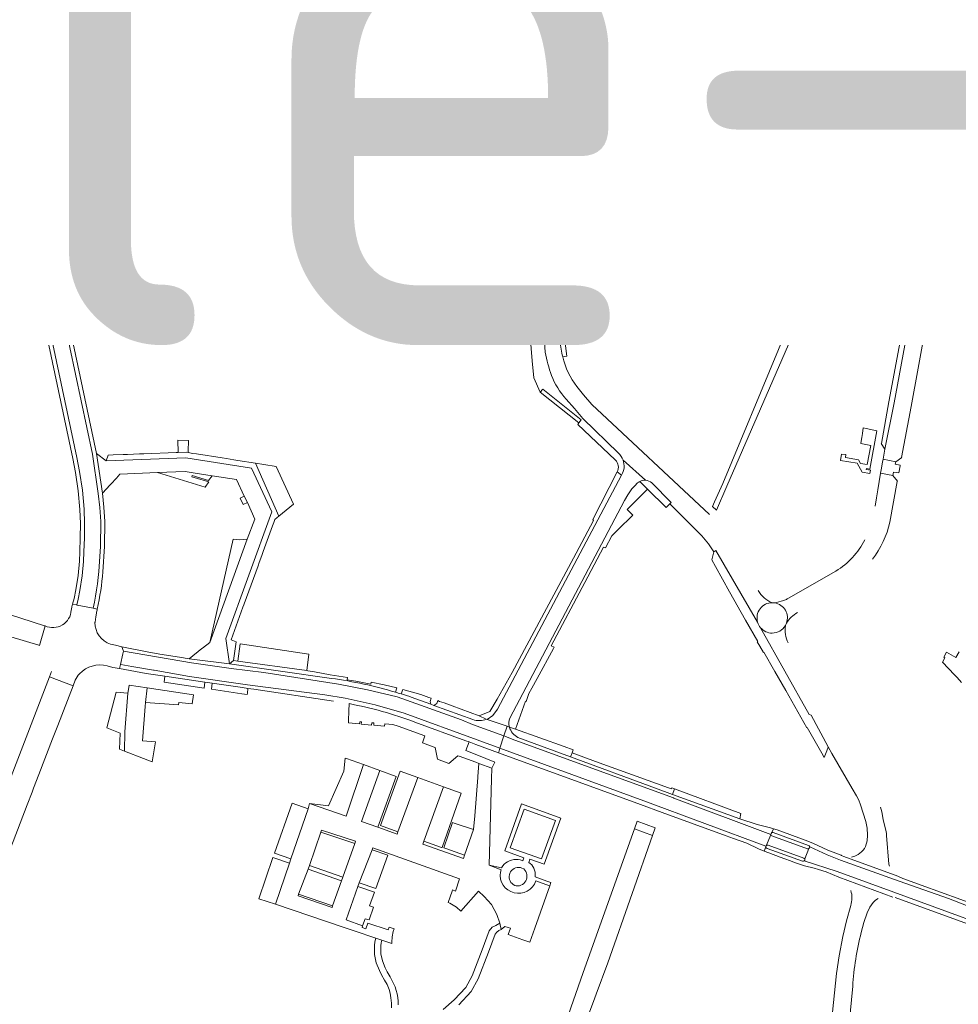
# Model space of a CAD drawing. Header units: metres. Extents: x 166325 to 190320, y 381923 to 404576.
# Tile 508 of 656: x 172251 to 172525, y 390930 to 391216. Entities that reach past the tile are written whole.
import ezdxf

# ---------------------------------------------------------------- set-up
doc = ezdxf.new("R2010")
doc.units = ezdxf.units.M
for name, color, linetype, lineweight in [('B-WE-VH-VERHARDING_ASFALT-GV', 8, 'Continuous', 18), ('B-WE-VH-VERHARDING_BETON-GV', 8, 'Continuous', 18), ('B-WE-VH-VERHARDING_BETONSTRAATSTEEN-GV', 8, 'Continuous', 18), ('B-WE-VH-VERHARDING_HALFVERHARDING-GV', 8, 'Continuous', 18), ('B-WE-VH-VERHARDING_STRAATBAKSTEEN-GV', 8, 'Continuous', 18), ('X-XX-AL-TEKENBLAD-T50', 4, 'Continuous', 50)]:
    doc.layers.add(name, color=color, linetype=linetype, lineweight=lineweight)
doc.styles.add('NLCS-ISO-M500-T50', font='NLCS-ISO.ttf', dxfattribs={"height": 2.5})

msp = doc.modelspace()

# ---------------------------------------------------------------- linework, layer by layer
at = {"layer": 'B-WE-VH-VERHARDING_ASFALT-GV', "flags": 128}
msp.add_lwpolyline([(172254.942, 390991.393), (172255.374, 390992.513), (172256.902, 390996.477), (172260.935, 391006.935), (172262.417, 391010.778), (172266.873, 391022.335), (172260.051, 391024.97), (172234.684, 390959.288), (172232.767, 390954.324), (172240.212, 390953.195), (172242.387, 390958.835), (172243.922, 390962.817), (172247.874, 390973.065), (172249.396, 390977.011), (172253.493, 390987.636)], close=True, dxfattribs=at)
at = {"layer": 'B-WE-VH-VERHARDING_BETON-GV', "flags": 128}
msp.add_lwpolyline([(172316.755, 391077.635), (172315.584, 391077.014), (172316.488, 391075.208), (172317.681, 391075.736)], close=True, dxfattribs=at)
at = {"layer": 'B-WE-VH-VERHARDING_BETONSTRAATSTEEN-GV', "flags": 128}
for points in [[(172393.59, 391220.08), (172383.76, 391214.834), (172381.051, 391213.388), (172381.574, 391212.477), (172383.422, 391209.257), (172383.48, 391209.198), (172384.25, 391208.42), (172385.225, 391207.817), (172386.714, 391206.897), (172388.02, 391206.09), (172388.173, 391205.68), (172388.841, 391205.282), (172390.07, 391204.55), (172394.92, 391206.355), (172394.46, 391209.15), (172395.621, 391212.534), (172396.44, 391214.92), (172398.22, 391215.87), (172402.12, 391217.95)], [(172266.009, 391161.923), (172265.818, 391162.956), (172265.102, 391166.815), (172264.911, 391167.847), (172261.285, 391167.064), (172255.733, 391165.941), (172249.61, 391164.792), (172248.306, 391164.567), (172245.428, 391164.07), (172245.602, 391163.12), (172246.405, 391158.79), (172246.597, 391157.756), (172246.632, 391157.657), (172246.866, 391157.71)], [(172588.077, 391160.417), (172558.031, 391159.963), (172544.604, 391159.739), (172524.5, 391159.371), (172516.115, 391159.315), (172515.341, 391155.115), (172514.89, 391152.666), (172520.664, 391153.008)], [(172252.879, 391153.862), (172252.998, 391153.342), (172253.573, 391150.837), (172254.775, 391151.09), (172259.343, 391152.05), (172260.518, 391152.296), (172260.352, 391153.076)], [(172520.664, 391153.008), (172514.89, 391152.666), (172506.073, 391104.827), (172503.396, 391091.33), (172502.86, 391088.419), (172506.552, 391087.673), (172508.277, 391088.844), (172508.293, 391088.926), (172508.245, 391088.935)], [(172508.245, 391088.935), (172511, 391103.758), (172519.544, 391150.615)], [(172257.981, 391129.647), (172255.035, 391143.885)], [(172506.997, 391081.881), (172507.02, 391082.01), (172505.715, 391083.651), (172502.146, 391084.28), (172501.299, 391079.472), (172500.99, 391077.114), (172500.515, 391074.668)], [(172431.994, 391081.938), (172434.244, 391079.688), (172439.651, 391074.282)], [(172439.651, 391074.282), (172440.778, 391075.409), (172441.127, 391075.76), (172435.479, 391081.467)], [(172504.848, 391070.018), (172506.997, 391081.881)], [(172489.11, 391055.785), (172475.329, 391047.882), (172475.142, 391047.78), (172474.91, 391047.66), (172474.688, 391047.552), (172474.44, 391047.439), (172474.187, 391047.332), (172473.93, 391047.232), (172473.604, 391047.116), (172473.162, 391046.977), (172472.531, 391046.817), (172471.792, 391046.634), (172471.281, 391046.52)], [(172471.281, 391046.52), (172470.565, 391046.578)], [(172524.98, 391032.297), (172524.063, 391030.65), (172521.381, 391032.144), (172520.559, 391030.667), (172520.838, 391030.512), (172520.16, 391029.282), (172523.657, 391025.536), (172524.41, 391024.731), (172525.735, 391023.315)], [(172383.888, 390984.419), (172383.57, 390980.467), (172380.951, 390972.977), (172380.657, 390972.054), (172368.77, 390976.2), (172369.079, 390977.032), (172374.782, 390992.929), (172367.354, 390995.619), (172361.531, 390979.819), (172361.307, 390979.151), (172355.711, 390981.109), (172350.884, 390982.797), (172356.245, 390997.698), (172351.546, 390999.389), (172346.422, 390984.358), (172335.734, 390988.096), (172335.34, 390986.484), (172330.352, 390971.938), (172329.909, 390970.706), (172325.825, 390958.694), (172345.865, 390951.94), (172348.734, 390950.973), (172355.091, 390948.831), (172356.852, 390948.237), (172359.784, 390947.249), (172359.755, 390947.603), (172359.838, 390949.211), (172360.137, 390950.794), (172360.386, 390951.546), (172358.989, 390952.037), (172358.707, 390951.2), (172352.795, 390953.146), (172352.209, 390951.572), (172351.093, 390951.959), (172351.242, 390952.362), (172346.49, 390954.122), (172349.858, 390963.891), (172350.253, 390964.944), (172354.023, 390974.509), (172354.038, 390974.527), (172354.242, 390975.091), (172379.446, 390966.076), (172378.266, 390962.546), (172377.404, 390962.846), (172377.287, 390962.512), (172376.142, 390959.23)], [(172391.37, 390968.049), (172391.632, 390968.69), (172388.125, 390970.052), (172388.777, 390995.203), (172388.839, 390998.393), (172385.132, 390999.734), (172384.813, 390995.916), (172384.788, 390995.639), (172383.888, 390984.419)], [(172404.947, 390965.438), (172401.49, 390966.678), (172401.523, 390966.919), (172401.545, 390967.498), (172401.488, 390968.075), (172401.352, 390968.639), (172401.139, 390969.178), (172400.855, 390969.683), (172400.503, 390970.145), (172400.092, 390970.553), (172399.628, 390970.901), (172399.986, 390971.854), (172404.087, 390970.402), (172408.951, 390983.824), (172397.538, 390987.918), (172392.628, 390974.23), (172398.217, 390972.225), (172397.909, 390971.369), (172397.766, 390971.426), (172397.162, 390971.612), (172396.539, 390971.72), (172395.907, 390971.75), (172395.276, 390971.7), (172394.656, 390971.571), (172394.057, 390971.366), (172393.489, 390971.087), (172392.96, 390970.739), (172392.479, 390970.328), (172392.054, 390969.86), (172391.691, 390969.343), (172388.125, 390970.052), (172391.632, 390968.69), (172391.37, 390968.049)], [(172412.005, 390912.981), (172418.86, 390931.385), (172419.261, 390932.466), (172422.657, 390941.623), (172429.742, 390961.825), (172435.712, 390978.772), (172430.423, 390980.624), (172415.463, 390938.83), (172410.444, 390924.313)], [(172481.177, 390975.809), (172470.833, 390979.581)], [(172470.194, 390978.92), (172468.789, 390975.719)], [(172470.169, 390979.001), (172470.194, 390978.92)], [(172470.475, 390978.639), (172480.811, 390974.876)], [(172468.789, 390975.719), (172468.748, 390975.639)], [(172469.064, 390974.977), (172479.407, 390971.243)], [(172479.749, 390972.158), (172469.389, 390975.91)], [(172480.036, 390971.909), (172481.268, 390974.922)], [(172379.827, 390956.691), (172384.963, 390962.55), (172386.621, 390960.984), (172388.79, 390958.642), (172390.369, 390955.666), (172391.252, 390953.158), (172391.616, 390951.357), (172392.717, 390952.241), (172393.668, 390951.903), (172394.281, 390951.686), (172393.641, 390949.883), (172397.914, 390948.355), (172398.179, 390948.26), (172399.929, 390947.635), (172401.371, 390951.719), (172405.74, 390964.095), (172404.614, 390964.493), (172401.714, 390965.516)], [(172401.714, 390965.516), (172404.614, 390964.493), (172405.74, 390964.095), (172406.074, 390965.04), (172404.947, 390965.438)], [(172505.726, 390960.784), (172489.984, 390966.585)], [(172496.476, 390950.453), (172497.258, 390953.337), (172498.193, 390956.175), (172498.971, 390957.798), (172499.448, 390958.525), (172500.01, 390959.188), (172500.63, 390959.907), (172501.435, 390960.41)], [(172493.428, 390958.338), (172492.225, 390953.905), (172491.139, 390949.267), (172490.038, 390943.685), (172489.319, 390938.555), (172488.161, 390927.224), (172483.413, 390880.368), (172482.881, 390875.113), (172482.147, 390867.4), (172482.041, 390866.293), (172480.122, 390846.131), (172480.047, 390845.34), (172479.844, 390843.21), (172485.044, 390842.215), (172485.1, 390842.816), (172485.24, 390844.309), (172485.425, 390846.292), (172488.2, 390874.913), (172494.006, 390934.798)], [(172379.293, 390929.373), (172382.881, 390933.249), (172384.942, 390936.969), (172387.927, 390944.701), (172389.9, 390949.981), (172390.328, 390950.578), (172390.962, 390951.047), (172391.616, 390951.357), (172391.252, 390953.158), (172390.063, 390952.522), (172388.969, 390952.053), (172388.148, 390950.92), (172386.085, 390945.4), (172383.154, 390937.805), (172381.273, 390934.412), (172377.92, 390930.789), (172374.696, 390927.982)], [(172361.64, 390929.371), (172361.607, 390930.441), (172361.495, 390931.505), (172361.303, 390932.558), (172361.033, 390933.594), (172360.687, 390934.607), (172360.266, 390935.591), (172359.773, 390936.541), (172359.555, 390936.911), (172359.231, 390937.496), (172358.42, 390939.022), (172357.843, 390940.121), (172357.007, 390942.181), (172356.566, 390944.283), (172356.519, 390945.193), (172356.554, 390946.559), (172356.666, 390947.423), (172356.852, 390948.237), (172355.091, 390948.831), (172354.843, 390947.749), (172354.707, 390946.701), (172354.668, 390945.169), (172354.726, 390944.044), (172355.231, 390941.638), (172356.164, 390939.342), (172356.785, 390938.158), (172357.619, 390936.587), (172358.395, 390935.287), (172359.016, 390933.832), (172359.231, 390932.793), (172359.464, 390931.397), (172359.638, 390929.903), (172359.677, 390928.506)]]:
    msp.add_lwpolyline(points, dxfattribs=at)
for points in [[(172351.156, 391191.867), (172357.019, 391194.977), (172383.48, 391209.198), (172383.422, 391209.257), (172381.574, 391212.477), (172369.263, 391205.908), (172351.614, 391196.488), (172346.789, 391193.979), (172341.922, 391191.566), (172339.105, 391190.235), (172336.285, 391188.94), (172333.451, 391187.676), (172330.604, 391186.443), (172327.743, 391185.242), (172324.87, 391184.072), (172322.938, 391183.307), (172321.006, 391182.558), (172305.675, 391177.171), (172292.728, 391173.289), (172292.744, 391173.232), (172293.815, 391169.545), (172301.235, 391171.715), (172302.416, 391172.082), (172308.396, 391173.873), (172314.302, 391175.824), (172317.594, 391176.992), (172320.919, 391178.232), (172327.08, 391180.699), (172333.188, 391183.297), (172339.238, 391186.025), (172345.228, 391188.882)], [(172373.752, 391202.778), (172374.803, 391201.067), (172376.499, 391201.971), (172375.444, 391203.688)], [(172293.815, 391169.545), (172292.744, 391173.232), (172292.728, 391173.289), (172292.21, 391173.133), (172288.299, 391172.039), (172284.366, 391171.113), (172267.047, 391167.235), (172265.102, 391166.815), (172265.818, 391162.956), (172286.835, 391167.69)], [(172493.287, 391161.107), (172500.44, 391161.111), (172500.21, 391162.556), (172495.787, 391169.603), (172491.486, 391167.905), (172493.286, 391162.413)], [(172558.01, 391161.711), (172556.084, 391161.645), (172555.303, 391161.632), (172516.554, 391160.999), (172512.933, 391161.043), (172512.033, 391159.43), (172516.115, 391159.315), (172524.5, 391159.371), (172544.604, 391159.739), (172558.031, 391159.963)], [(172502.398, 391092.949), (172502.314, 391092.965), (172503.396, 391091.33), (172506.073, 391104.827), (172514.89, 391152.666), (172515.341, 391155.115), (172513.642, 391153.887), (172513.3, 391153.596), (172513.024, 391152.979), (172507.533, 391121.148), (172504.545, 391105.158)], [(172403.694, 391108.839), (172403.007, 391107.98), (172414.266, 391098.966), (172414.953, 391099.825)], [(172491.972, 391089.732), (172490.765, 391089.849), (172490.726, 391089.853), (172490.5, 391088.014), (172495.278, 391087.247), (172496.772, 391084.6), (172499.039, 391084.18), (172499.194, 391085.183), (172497.942, 391085.42), (172497.995, 391085.685), (172498.996, 391085.532), (172501.001, 391096.708), (172497.924, 391097.343), (172497.101, 391097.513), (172496.82, 391095.842), (172496.637, 391094.761), (172496.554, 391094.265), (172496.336, 391092.973), (172499.25, 391092.371), (172498.238, 391086.85), (172496.331, 391087.178), (172495.694, 391088.228), (172491.95, 391088.864), (172492.055, 391089.724)], [(172300.383, 391090.316), (172300.399, 391090.726), (172300.502, 391093.851), (172297.4, 391093.973), (172297.48, 391090.319), (172299.85, 391090.4)], [(172317.681, 391075.736), (172319.868, 391070.89), (172317.649, 391065.136), (172306.75, 391035.02), (172304.589, 391033.331), (172304.408, 391033.189), (172300.666, 391030.204), (172312.502, 391028.8), (172311.35, 391036.11), (172324.75, 391073.1), (172318.86, 391085.74), (172299.75, 391088.79), (172276.51, 391087.96), (172273.726, 391090.093), (172275.433, 391078.538), (172277.655, 391080.911), (172277.888, 391081.16), (172279.498, 391082.877), (172280.55, 391084), (172291.52, 391084.474), (172299.53, 391084.82), (172301.927, 391084.435), (172307.366, 391083.591), (172314.483, 391082.479), (172316.755, 391077.635)], [(172505.715, 391083.651), (172505.895, 391084.646), (172507.455, 391084.377), (172507.803, 391086.435), (172507.838, 391086.615), (172506.358, 391086.911), (172506.552, 391087.673), (172502.86, 391088.419), (172502.692, 391087.512), (172502.332, 391085.334), (172502.146, 391084.28)], [(172326.01, 391086.3), (172322.472, 391086.854), (172320.042, 391087.235), (172326.841, 391071.795), (172331.11, 391075.32)], [(172301.927, 391084.435), (172299.53, 391084.82), (172291.52, 391084.474), (172305.378, 391080.257), (172306.448, 391081.82), (172301.537, 391083.3), (172301.631, 391083.61), (172306.324, 391082.196), (172307.366, 391083.591)], [(172317.649, 391065.136), (172315.436, 391064.896), (172313.5, 391065.1), (172306.75, 391035.02)], [(172335.53, 391031.6), (172315.57, 391034.54), (172314.86, 391029.57), (172334.98, 391026.82)], [(172281.861, 391003.33), (172287.446, 391001.178), (172289.912, 391000.225), (172290.951, 391005.998), (172287.143, 391006.296), (172287.922, 391016.335), (172288.037, 391017.49), (172288.465, 391021.77), (172283.251, 391022.542), (172283.126, 391021.824), (172282.849, 391020.241), (172282, 391008.946)], [(172280.409, 391003.89), (172281.861, 391003.33), (172282, 391008.946), (172282.849, 391020.241), (172279.45, 391020.493), (172276.744, 391010.109), (172280.621, 391008.55)], [(172301.976, 391019.771), (172288.465, 391021.77), (172288.037, 391017.49), (172297.632, 391016.845), (172297.703, 391017.512), (172301.616, 391017.097)], [(172335.734, 390988.096), (172346.422, 390984.358), (172351.546, 390999.389), (172346.506, 391001.202), (172346.112, 391001.236), (172345.789, 390997.449), (172341.327, 390987.415)], [(172361.057, 390995.967), (172356.245, 390997.698), (172350.884, 390982.797), (172355.711, 390981.109)], [(172367.354, 390995.619), (172362.158, 390997.501), (172356.437, 390981.602), (172361.531, 390979.819)], [(172374.782, 390992.929), (172369.079, 390977.032), (172374.26, 390975.243), (172374.371, 390975.205), (172379.938, 390991.062)], [(172325.609, 390973.604), (172330.352, 390971.938), (172335.34, 390986.484), (172330.737, 390988.113)], [(172398.256, 390986.397), (172407.427, 390983.107), (172403.371, 390971.916), (172394.212, 390975.126)], [(172375.515, 390974.939), (172380.951, 390972.977), (172383.57, 390980.467), (172377.956, 390982.298), (172377.469, 390982.469), (172374.878, 390975.087)], [(172430.423, 390980.624), (172435.712, 390978.772), (172436.497, 390980.993), (172431.236, 390982.927)], [(172339.267, 390980.315), (172349.147, 390977.094), (172348.933, 390976.439), (172345.471, 390966.567), (172345.1, 390965.509), (172342.503, 390958.215), (172342.343, 390957.749), (172332.443, 390961.137), (172332.603, 390961.604), (172335.378, 390968.918), (172335.749, 390969.976), (172339.053, 390979.659)], [(172335.749, 390969.976), (172345.471, 390966.567), (172348.933, 390976.439), (172339.053, 390979.659)], [(172350.253, 390964.944), (172355.083, 390963.254), (172358.555, 390972.956), (172354.023, 390974.509)], [(172325.132, 390972.32), (172321.005, 390960.318), (172325.825, 390958.694), (172329.909, 390970.706)], [(172332.603, 390961.604), (172342.503, 390958.215), (172345.1, 390965.509), (172335.378, 390968.918)], [(172396.74, 390969.431), (172397.206, 390969.381), (172397.656, 390969.253), (172398.079, 390969.051), (172398.168, 390968.974), (172398.494, 390968.627), (172398.758, 390968.23), (172398.952, 390967.795), (172399.071, 390967.334), (172399.111, 390966.859), (172399.071, 390966.384), (172398.952, 390965.923), (172398.758, 390965.488), (172398.494, 390965.091), (172398.167, 390964.744), (172397.787, 390964.457), (172397.364, 390964.237), (172396.911, 390964.091), (172396.439, 390964.022), (172395.963, 390964.034), (172395.537, 390964.188), (172395.129, 390964.42), (172394.767, 390964.717), (172394.461, 390965.071), (172394.219, 390965.472), (172394.049, 390965.908), (172393.955, 390966.367), (172393.941, 390966.835), (172394.006, 390967.299), (172394.15, 390967.745), (172394.367, 390968.16), (172394.651, 390968.532), (172394.994, 390968.851), (172395.387, 390969.106), (172395.817, 390969.291), (172396.273, 390969.4)], [(172354.432, 390957.852), (172353.264, 390958.211), (172354.688, 390962.167), (172349.858, 390963.891), (172346.49, 390954.122), (172351.242, 390952.362), (172352.028, 390954.484), (172353.114, 390954.102)]]:
    msp.add_lwpolyline(points, close=True, dxfattribs=at)
at = {"layer": 'B-WE-VH-VERHARDING_BETONSTRAATSTEEN-GV'}
for points in [[(172260.352, 391153.076, -0.0616845), (172260.191, 391154.908)], [(172255.035, 391143.885, -0.151188), (172254.039, 391140.458)], [(172253.699, 391132.922, -0.2378195), (172257.981, 391129.647)], [(172433.638, 391082.286, 0.1435577), (172431.994, 391081.938)], [(172435.479, 391081.467, 0.1734948), (172433.638, 391082.286)], [(172499.792, 391059.24, 0.1024348), (172504.848, 391070.018)], [(172497.558, 391064.921, -0.1366015), (172489.11, 391055.785)], [(172474.726, 391040.613, 0.4712786), (172471.281, 391046.52)], [(172474.726, 391040.613, -0.1337635), (172477.945, 391043.681)], [(172474.4, 391039.92, 0.0437833), (172474.726, 391040.613)], [(172467.169, 391039.295, 0.2215773), (172470.565, 391037.711)], [(172470.47, 390979.573, 0.3626609), (172470.169, 390979.001)], [(172470.833, 390979.581, 0.1872979), (172470.47, 390979.573)], [(172470.475, 390978.639, -0.202847), (172470.194, 390978.92)], [(172468.748, 390975.639, 0.120609), (172468.712, 390975.406)], [(172468.789, 390975.719, -0.3581207), (172469.389, 390975.91)], [(172480.811, 390974.876, 0.2406845), (172481.268, 390974.922)], [(172479.407, 390971.243, 0.274834), (172479.902, 390971.311)], [(172479.749, 390972.158, -0.2012763), (172480.036, 390971.909)], [(172479.902, 390971.311, 0.3515078), (172480.036, 390971.909)], [(172401.714, 390965.516, -0.9173516), (172391.37, 390968.049)], [(172493.448, 390962.68, -0.1662835), (172493.428, 390958.338)], [(172376.142, 390959.23, -0.0896889), (172379.827, 390956.691)], [(172494.006, 390934.798, -0.044326), (172496.476, 390950.453)]]:
    msp.add_lwpolyline(points, format="xyb", dxfattribs=at)
at = {"layer": 'B-WE-VH-VERHARDING_HALFVERHARDING-GV', "flags": 128}
msp.add_lwpolyline([(172515.063, 391208.654), (172517.789, 391231.267), (172521.218, 391236.132), (172518.148, 391232.94), (172517.487, 391232.2), (172509.301, 391166.361), (172509.959, 391166.295), (172510.295, 391169.639), (172511.289, 391179.055), (172511.382, 391179.045)], close=True, dxfattribs=at)
at = {"layer": 'B-WE-VH-VERHARDING_STRAATBAKSTEEN-GV', "flags": 128}
for points in [[(172517.487, 391232.2), (172515.399, 391232.46), (172512.496, 391208.605), (172508.567, 391177.278), (172507.841, 391171.49), (172507.74, 391170.689), (172507.675, 391170.171), (172506.539, 391161.114), (172508.646, 391161.096), (172509.301, 391166.361)], [(172381.051, 391213.388), (172383.76, 391214.834), (172382.913, 391216.423), (172367.922, 391208.422), (172368.769, 391206.834)], [(172397.169, 391192.673), (172394.92, 391206.355), (172390.07, 391204.55), (172398.26, 391155.84), (172400.43, 391144.83), (172404.913, 391145.576), (172402.792, 391158.477), (172402.391, 391160.915)], [(172397.756, 391206.716), (172394.92, 391206.355), (172397.169, 391192.673), (172399.424, 391193.057)], [(172404.49, 391188.64), (172402.848, 391198.617), (172401.207, 391208.594), (172397.756, 391206.716), (172399.424, 391193.057), (172397.169, 391192.673), (172402.391, 391160.915), (172404.627, 391161.019), (172403.621, 391169.287), (172402.467, 391176.356), (172402.403, 391176.796), (172401.366, 391177.769), (172401.269, 391179.329), (172401.966, 391180.168), (172401.867, 391180.723), (172402.693, 391180.876), (172401.845, 391186.264), (172404.801, 391186.752)], [(172390.07, 391204.55), (172388.841, 391205.282), (172388.173, 391205.68), (172392.058, 391182.476), (172392.433, 391180.235), (172396.554, 391155.617), (172398.26, 391155.84)], [(172392.058, 391182.476), (172374.255, 391181.191), (172370.678, 391184.242), (172366.616, 391184.001), (172364.317, 391180.909), (172364.657, 391176.829), (172367.513, 391174.268), (172371.655, 391174.45), (172374.521, 391178.603), (172392.433, 391180.235)], [(172368.231, 391176.16), (172366.326, 391177.808), (172366.144, 391180.321), (172367.792, 391182.226), (172370.305, 391182.408), (172372.21, 391180.76), (172372.392, 391178.247), (172370.744, 391176.342)], [(172324.359, 391172.637), (172324.796, 391174.22), (172324.312, 391174.355), (172321.75, 391175.07), (172321.688, 391175.208), (172321.03, 391176.66), (172321.02, 391176.99), (172321.245, 391177.232), (172317.953, 391176.005), (172314.642, 391174.831), (172315.137, 391173.392), (172318.61, 391167.58), (172319.492, 391167.337), (172322.65, 391166.468), (172323.5, 391169.52)], [(172290.689, 391173.798), (172288.037, 391173.056), (172284.125, 391172.135), (172266.828, 391168.262), (172264.911, 391167.847), (172265.102, 391166.815), (172267.047, 391167.235), (172284.366, 391171.113), (172288.299, 391172.039), (172292.21, 391173.133), (172292.728, 391173.289), (172292.434, 391174.297), (172291.908, 391174.139)], [(172324.796, 391174.22), (172324.359, 391172.637), (172394.78, 391152.95), (172395.267, 391154.56)], [(172324.359, 391172.637), (172323.5, 391169.52), (172394.17, 391149.85), (172400.43, 391144.83), (172398.26, 391155.84), (172396.554, 391155.617), (172395.267, 391154.56), (172394.78, 391152.95)], [(172294.109, 391168.537), (172293.815, 391169.545), (172286.835, 391167.69), (172265.818, 391162.956), (172266.009, 391161.923), (172287.105, 391166.675)], [(172342.883, 391160.699), (172352.303, 391158.81), (172352.112, 391157.858), (172356.33, 391156.626), (172357.908, 391156.165), (172364.234, 391154.318), (172366.353, 391153.699), (172369.32, 391152.832), (172369.519, 391152.774), (172373.031, 391151.748), (172374.204, 391151.406), (172381.111, 391149.388), (172382.438, 391149.001), (172386.07, 391147.94), (172385.888, 391147.332), (172384.98, 391143.545), (172387.596, 391142.896), (172399.607, 391141.468), (172399.6, 391141.394), (172401.023, 391141.267), (172400.43, 391144.83), (172394.17, 391149.85), (172323.5, 391169.52), (172322.65, 391166.468), (172327.8, 391165.05), (172331.608, 391162.959)], [(172487.81, 391161.104), (172486.046, 391161.103), (172469.558, 391161.095), (172450.155, 391161.186), (172448.536, 391161.193), (172443.215, 391161.218), (172443.285, 391161.587), (172440.819, 391161.624), (172440.555, 391161.628), (172434.487, 391161.72), (172426.497, 391161.842), (172423.923, 391161.913), (172404.627, 391161.019), (172402.391, 391160.915), (172402.792, 391158.477), (172407.089, 391158.573), (172420.392, 391158.871), (172421.712, 391158.968), (172431.092, 391159.661), (172440.939, 391159.592), (172469.724, 391159.389), (172487.256, 391159.51)], [(172512.933, 391161.043), (172509.686, 391161.083), (172508.646, 391161.096), (172506.539, 391161.114), (172500.44, 391161.111), (172493.287, 391161.107), (172490.48, 391161.105), (172487.81, 391161.104), (172487.256, 391159.51), (172490.216, 391159.518), (172506.54, 391159.452), (172512.033, 391159.43)], [(172484.178, 391142.1), (172489.025, 391156.083), (172489.592, 391157.718), (172490.216, 391159.518), (172487.256, 391159.51), (172481.483, 391142.915), (172480.273, 391139.436), (172472.368, 391120.401), (172456.135, 391081.312), (172453.767, 391075.949), (172453.164, 391074.584), (172454.29, 391073.534), (172457.351, 391080.534)], [(172512.775, 391158.71), (172512.033, 391159.43), (172506.54, 391159.452), (172490.216, 391159.518), (172489.592, 391157.718), (172509.714, 391157.429), (172512.331, 391156.311)], [(172259.343, 391152.05), (172254.775, 391151.09), (172259.273, 391129.848), (172259.641, 391128.072), (172260.96, 391121.883), (172267.991, 391088.868), (172268.805, 391084.796), (172269.612, 391079.325), (172270.085, 391073.878), (172270.208, 391069.658), (172270.204, 391065.492), (172270.076, 391061.363), (172269.924, 391058.617), (172269.551, 391054.367), (172268.898, 391050.152), (172268.355, 391047.563), (172267.944, 391045.932), (172268.094, 391045.893), (172272.766, 391044.935), (172273.133, 391046.709), (172273.462, 391048.491), (172273.753, 391050.279), (172274.006, 391052.073), (172274.22, 391053.872), (172274.395, 391055.676), (172274.857, 391062.958), (172274.955, 391070.21), (172274.951, 391070.268), (172274.661, 391074.296), (172274.246, 391078.363), (172272.543, 391089.886)], [(172326.841, 391071.795), (172320.042, 391087.235), (172314.892, 391088.042), (172313.744, 391088.222), (172311.635, 391088.553), (172310.34, 391088.756), (172302.873, 391089.926), (172301.774, 391090.098), (172300.383, 391090.316), (172299.85, 391090.4), (172297.48, 391090.319), (172296.953, 391090.301), (172287.517, 391089.977), (172286.232, 391089.932), (172282.703, 391089.811), (172281.454, 391089.768), (172278.599, 391089.67), (172277.14, 391089.62), (172276.51, 391087.96), (172299.75, 391088.79), (172318.86, 391085.74), (172324.75, 391073.1), (172311.35, 391036.11), (172312.502, 391028.8), (172313.67, 391029.75), (172314.45, 391035.2), (172312.92, 391035.75), (172316.374, 391045.259), (172316.616, 391045.925), (172316.741, 391046.269), (172318.085, 391049.968), (172320.767, 391057.352), (172321.1, 391058.269), (172321.864, 391060.371), (172322.269, 391061.486), (172324.98, 391068.947), (172325.353, 391069.974), (172325.66, 391070.82), (172326.334, 391071.376)], [(172390.394, 391018.499), (172388.332, 391014.903), (172385.166, 391013.637), (172387.28, 391012.636), (172387.515, 391012.525), (172389.177, 391013.705), (172390.537, 391015.583), (172426.703, 391083.775), (172425.369, 391084.683), (172418.277, 391070.828), (172418.542, 391070.497), (172413.451, 391060.993), (172411.216, 391056.822), (172394.851, 391026.273)], [(172352.688, 391021.156), (172344.193, 391022.784), (172322.421, 391026.222), (172312.93, 391027.429), (172301.382, 391029.077), (172281.54, 391032.496), (172281.369, 391031.676), (172280.72, 391028.576), (172280.825, 391028.558), (172284.032, 391028.003), (172290.356, 391026.911), (172290.501, 391026.886), (172300.84, 391025.085), (172317.669, 391022.682), (172340.207, 391019.717), (172346.184, 391018.71), (172354.896, 391016.769), (172363.323, 391014.374), (172384.589, 391006.581), (172391.258, 391004.142), (172392.401, 391007.733), (172383.249, 391011.12), (172380.066, 391012.39), (172361.323, 391019.121)], [(172305.29, 391023.444), (172293.669, 391025.156), (172293.406, 391023.375), (172305.045, 391021.661)], [(172317.838, 391021.596), (172316.294, 391021.823), (172307.406, 391023.132), (172307.172, 391021.348), (172316.032, 391020.043), (172317.598, 391019.775), (172317.681, 391020.241)], [(172391.258, 391004.142), (172433.203, 390988.808), (172468.748, 390975.639), (172468.789, 390975.719), (172470.194, 390978.92), (172470.169, 390979.001), (172441.914, 390989.65), (172441.789, 390989.698), (172395.596, 391006.55), (172392.401, 391007.733)], [(172419.113, 391000.322), (172412.257, 391002.797), (172411.834, 391001.629), (172436.605, 390992.49), (172441.493, 390990.709), (172442.085, 390992.365), (172441.283, 390992.665), (172441.183, 390992.357), (172440.36, 390992.651)], [(172442.085, 390992.365), (172441.493, 390990.709), (172461.134, 390983.551), (172461.39, 390985.158)]]:
    msp.add_lwpolyline(points, close=True, dxfattribs=at)
for points in [[(172381.82, 391218.47), (172370.641, 391212.466), (172367.592, 391210.829), (172366.85, 391210.43), (172366.02, 391211.97), (172364.218, 391211.067), (172365.11, 391209.08), (172354.78, 391203.58), (172353.637, 391205.322), (172349.306, 391202.97), (172350.26, 391201.23), (172339.82, 391195.51), (172334.648, 391192.747), (172329.421, 391190.091), (172329.15, 391190.766), (172323.607, 391187.908), (172318.451, 391185.515), (172317.95, 391185.283), (172312.954, 391183.094), (172307.875, 391181.103)], [(172340.608, 391194.097), (172341.456, 391192.507), (172346.314, 391194.915), (172351.125, 391197.417), (172368.769, 391206.834), (172367.922, 391208.422), (172382.913, 391216.423), (172383.76, 391214.834), (172393.59, 391220.08)], [(172402.12, 391217.95), (172398.22, 391215.87), (172399.019, 391214.308), (172395.621, 391212.534), (172394.46, 391209.15), (172394.92, 391206.355), (172397.756, 391206.716), (172401.207, 391208.594), (172412.613, 391214.529), (172419.558, 391218.142)], [(172320.626, 391183.537), (172305.35, 391178.17), (172292.434, 391174.297), (172292.728, 391173.289), (172305.675, 391177.171), (172321.006, 391182.558), (172322.938, 391183.307), (172324.87, 391184.072), (172327.743, 391185.242), (172330.604, 391186.443), (172333.451, 391187.676), (172336.285, 391188.94), (172339.105, 391190.235), (172341.922, 391191.566), (172346.789, 391193.979), (172351.614, 391196.488), (172369.263, 391205.908), (172381.574, 391212.477), (172381.051, 391213.388), (172368.769, 391206.834)], [(172383.48, 391209.198), (172357.019, 391194.977), (172351.156, 391191.867), (172345.228, 391188.882), (172339.238, 391186.025), (172333.188, 391183.297), (172327.08, 391180.699), (172320.919, 391178.232), (172317.594, 391176.992), (172314.302, 391175.824), (172308.396, 391173.873), (172302.416, 391172.082), (172301.235, 391171.715), (172293.815, 391169.545), (172294.109, 391168.537), (172294.347, 391168.6), (172301.538, 391170.71), (172302.727, 391171.079), (172308.711, 391172.871), (172314.642, 391174.831), (172317.953, 391176.005), (172321.245, 391177.232), (172321.299, 391177.253)], [(172357.521, 391194.055), (172373.752, 391202.778), (172375.444, 391203.688), (172384.25, 391208.42), (172383.48, 391209.198)], [(172368.769, 391206.834), (172351.125, 391197.417), (172346.314, 391194.915), (172341.456, 391192.507)], [(172362.494, 391192.527), (172382.08, 391203.04), (172386.714, 391206.897), (172385.225, 391207.817), (172381.1, 391204.42), (172376.499, 391201.971), (172374.803, 391201.067), (172361.51, 391193.99)], [(172341.456, 391192.507), (172340.608, 391194.097)], [(172324.479, 391185.047), (172323.878, 391186.73)], [(172290.397, 391175.121), (172290.689, 391173.798), (172291.908, 391174.139), (172292.434, 391174.297), (172305.35, 391178.17), (172320.626, 391183.537)], [(172328.125, 391177.832), (172321.688, 391175.208), (172321.75, 391175.07), (172324.312, 391174.355)], [(172290.087, 391175.887), (172290.397, 391175.121)], [(172324.312, 391174.355), (172329.86, 391176.65)], [(172315.137, 391173.392), (172301.354, 391168.932), (172301.013, 391169.878), (172301.538, 391170.71), (172294.347, 391168.6), (172294.109, 391168.537), (172294.98, 391165.519), (172303.723, 391167.601)], [(172318.61, 391167.58), (172315.137, 391173.392)], [(172407.235, 391142.702), (172406.747, 391148.042), (172407.323, 391148.017), (172407.307, 391148.863), (172407.089, 391158.573), (172402.792, 391158.477), (172404.913, 391145.576), (172409.044, 391120.451)], [(172260.518, 391152.296), (172259.343, 391152.05), (172272.543, 391089.886), (172274.246, 391078.363), (172274.661, 391074.296), (172274.951, 391070.268), (172274.955, 391070.21), (172274.857, 391062.958), (172274.395, 391055.676), (172274.22, 391053.872), (172274.006, 391052.073), (172273.753, 391050.279), (172273.462, 391048.491), (172273.133, 391046.709), (172272.766, 391044.935), (172273.942, 391044.692)], [(172275.592, 391055.586), (172276.056, 391062.912), (172276.155, 391070.252), (172275.857, 391074.4), (172275.433, 391078.538), (172273.726, 391090.093), (172260.518, 391152.296)], [(172260.96, 391121.883), (172259.641, 391128.072), (172259.273, 391129.848), (172254.775, 391151.09), (172253.573, 391150.837), (172254.855, 391145.255)], [(172409.044, 391120.451), (172404.913, 391145.576), (172400.43, 391144.83), (172401.023, 391141.267), (172402.122, 391141.45), (172403.935, 391130.557), (172403.597, 391130.541), (172404.431, 391119.542)], [(172255.035, 391143.885), (172257.981, 391129.647), (172258.007, 391129.592), (172258.033, 391129.537), (172258.466, 391127.829), (172259.786, 391121.633), (172266.817, 391088.618), (172267.628, 391084.561), (172268.42, 391079.186), (172268.889, 391073.774), (172269.009, 391069.623), (172269.004, 391065.511), (172268.877, 391061.4), (172268.729, 391058.722), (172268.359, 391054.512), (172267.712, 391050.336), (172267.186, 391047.833), (172266.768, 391046.175), (172267.944, 391045.932), (172268.355, 391047.563), (172268.898, 391050.152), (172269.551, 391054.367), (172269.924, 391058.617), (172270.076, 391061.363), (172270.204, 391065.492), (172270.208, 391069.658), (172270.085, 391073.878), (172269.612, 391079.325), (172268.805, 391084.796), (172267.991, 391088.868), (172260.96, 391121.883)], [(172409.521, 391118.217), (172410.767, 391118.416), (172410.627, 391119.095), (172410.446, 391120.707), (172409.814, 391125.029), (172408.736, 391132.402), (172407.639, 391138.288), (172407.235, 391142.702)], [(172404.431, 391119.542), (172403.597, 391130.541), (172403.935, 391130.557), (172402.122, 391141.45), (172401.023, 391141.267), (172399.6, 391141.394), (172399.001, 391134.664), (172398.17, 391125.338), (172398.006, 391125.354), (172397.88, 391124.063)], [(172397.88, 391124.063), (172400.055, 391124.252), (172400.674, 391117.103), (172401.109, 391112.083), (172403.007, 391107.98), (172403.694, 391108.839), (172414.953, 391099.825), (172414.266, 391098.966), (172413.915, 391098.527), (172424.842, 391088.189)], [(172452.332, 391072.234), (172418.022, 391104.377), (172415.543, 391107.19), (172413.673, 391109.566)], [(172410.534, 391105.873), (172412.978, 391103.13), (172415.394, 391100.278), (172425.779, 391090.172)], [(172427.111, 391088.131), (172433.638, 391082.286)], [(172426.703, 391083.775), (172390.537, 391015.583), (172389.177, 391013.705), (172387.515, 391012.525), (172393.307, 391010.581)], [(172425.369, 391084.683), (172426.703, 391083.775)], [(172431.364, 391081.486), (172430.495, 391080.634), (172429.707, 391079.717), (172428.549, 391078.053), (172427.526, 391076.394), (172394.177, 391012.919)], [(172415.996, 391052.5), (172421.459, 391062.794), (172421.978, 391062.538), (172423.837, 391066.037), (172425.617, 391067.802), (172429.934, 391072.055), (172428.273, 391073.715), (172434.244, 391079.688), (172431.994, 391081.938)], [(172435.479, 391081.467), (172441.127, 391075.76), (172440.778, 391075.409), (172450.09, 391066.101), (172452.014, 391063.772), (172453.54, 391061.435)], [(172176.649, 391062.772), (172171.838, 391063.622), (172167.011, 391064.371), (172160.949, 391064.937), (172159.221, 391065.098), (172157.192, 391065.287), (172150.787, 391065.732), (172149.854, 391065.796), (172133.54, 391067.295), (172132.998, 391061.193), (172167.571, 391057.906), (172175.157, 391056.761), (172184.231, 391054.888), (172189.892, 391053.493), (172231.377, 391041.735), (172256.892, 391034.173), (172257.092, 391034.133), (172258.729, 391039.838), (172258.653, 391039.846), (172258.577, 391039.855), (172237.778, 391046.526), (172236.596, 391046.86), (172234.262, 391047.519)], [(172453.54, 391061.435), (172452.932, 391059.055), (172454.078, 391057.084), (172458.161, 391049.747), (172462.806, 391041.462), (172466.362, 391035.25), (172466.218, 391035.168), (172466.95, 391033.89), (172467.997, 391032.06), (172468.135, 391032.138), (172471.375, 391026.479), (172474.517, 391020.992), (172480.617, 391010.087), (172480.77, 391010.173), (172483.477, 391005.418), (172485.013, 391002.719), (172485.709, 391001.497), (172486.236, 391002.874), (172486.74, 391004.191), (172486.875, 391004.543), (172481.864, 391013.761), (172481.309, 391013.989), (172467.169, 391039.295)], [(172453.54, 391061.435), (172454.147, 391061.783), (172466.319, 391040.868)], [(172394.003, 391010.348), (172395.745, 391009.726), (172398.653, 391017.862), (172398.863, 391017.787), (172399.709, 391020.154), (172400.542, 391021.686), (172402.083, 391024.523), (172406.834, 391033.264), (172407.002, 391033.574), (172406.153, 391033.956), (172415.996, 391052.5)], [(172273.942, 391044.692), (172272.766, 391044.935), (172268.094, 391045.893), (172267.944, 391045.932), (172266.768, 391046.175), (172266.56, 391045.353), (172266.421, 391044.66), (172266.351, 391044.419)], [(172273.281, 391040.798), (172273.292, 391040.88), (172273.498, 391042.454), (172273.67, 391043.487)], [(172258.729, 391039.838), (172257.092, 391034.133)], [(172467.169, 391039.295), (172481.309, 391013.989), (172481.864, 391013.761), (172486.875, 391004.543), (172487.963, 391002.671), (172493.879, 390992.389), (172495.07, 390990.319), (172495.772, 390989.047), (172496.315, 390987.7), (172497.865, 390982.854), (172498.234, 390980.874), (172498.37, 390978.864), (172498.193, 390977.182), (172497.699, 390975.565)], [(172276.831, 391028.13), (172278.46, 391027.727), (172280.46, 391027.364), (172280.72, 391028.576), (172281.369, 391031.676), (172281.54, 391032.496), (172281.076, 391033.672), (172279.208, 391034.204), (172277.777, 391034.52)], [(172342.177, 391024.51), (172312.502, 391028.8), (172300.666, 391030.204), (172297.869, 391030.699), (172292.156, 391031.601), (172288.502, 391032.217), (172281.076, 391033.672), (172281.54, 391032.496), (172301.382, 391029.077), (172312.93, 391027.429), (172322.421, 391026.222), (172344.193, 391022.784), (172352.688, 391021.156), (172361.323, 391019.121), (172380.066, 391012.39), (172383.249, 391011.12), (172392.401, 391007.733), (172393.307, 391010.581), (172387.515, 391012.525), (172387.28, 391012.636)], [(172366.44, 391011.786), (172381.324, 391006.341), (172382.263, 391005.997), (172384.197, 391005.29), (172390.849, 391002.856), (172390.894, 391002.999), (172391.258, 391004.142), (172384.589, 391006.581), (172363.323, 391014.374), (172354.896, 391016.769), (172346.184, 391018.71), (172340.207, 391019.717), (172317.669, 391022.682), (172300.84, 391025.085), (172290.501, 391026.886), (172290.356, 391026.911), (172284.032, 391028.003), (172280.825, 391028.558), (172280.72, 391028.576), (172280.46, 391027.364), (172288.147, 391025.969), (172290.212, 391025.665), (172293.669, 391025.156), (172305.29, 391023.444), (172307.406, 391023.132), (172316.294, 391021.823), (172317.838, 391021.596), (172319.536, 391021.346)], [(172361.181, 391021.75), (172357.515, 391022.679), (172353.738, 391023.439), (172353.62, 391022.85), (172349.233, 391023.733), (172346.717, 391024.139), (172346.813, 391024.732), (172341.773, 391025.547), (172337.205, 391026.403), (172335.316, 391026.757), (172334.98, 391026.82), (172314.86, 391029.57), (172313.67, 391029.75), (172312.502, 391028.8), (172342.177, 391024.51)], [(172260.637, 391026.486), (172260.051, 391024.97), (172266.873, 391022.335), (172267.505, 391023.975)], [(172319.536, 391021.346), (172342.776, 391017.923)], [(172360.809, 391020.503), (172361.181, 391021.75)], [(172368.188, 391019.819), (172362.932, 391021.306), (172362.473, 391020.001)], [(172365.4, 391019.059), (172371.125, 391016.978), (172370.899, 391017.757), (172371.224, 391018.714), (172370.499, 391018.978), (172368.188, 391019.819)], [(172347.299, 391017.154), (172347.183, 391014.942), (172347.167, 391012.212), (172347.11, 391011.527), (172350.349, 391011.224), (172350.441, 391011.874), (172350.871, 391011.848), (172350.809, 391011.188), (172353.818, 391010.926), (172353.905, 391011.611), (172354.555, 391011.544), (172354.513, 391010.885), (172357.612, 391010.587), (172357.704, 391011.282), (172360.028, 391011.076), (172361.587, 391010.553), (172369.4, 391007.739), (172368.677, 391005.735), (172371.831, 391004.588), (172372.397, 391004.382), (172373.055, 391000.958), (172376.337, 390999.752), (172378.991, 391001.976), (172379.406, 391001.825), (172384.188, 391000.079), (172385.132, 390999.734)], [(172383.368, 391012.529), (172371.996, 391016.662), (172371.125, 391016.978), (172365.4, 391019.059)], [(172377.372, 391016.475), (172374.96, 391017.353), (172373.658, 391017.827), (172373.119, 391018.024), (172372.822, 391017.242), (172371.996, 391016.662), (172383.368, 391012.529)], [(172387.28, 391012.636), (172385.166, 391013.637), (172377.372, 391016.475)], [(172385.132, 390999.734), (172388.839, 390998.393), (172389.805, 391000.089), (172384.559, 391002.24), (172381.294, 391003.496), (172382.263, 391005.997), (172381.324, 391006.341), (172366.44, 391011.786)], [(172394.003, 391010.348), (172393.307, 391010.581), (172392.401, 391007.733), (172395.596, 391006.55), (172441.789, 390989.698), (172441.914, 390989.65), (172470.169, 390979.001)], [(172393.307, 391010.581), (172394.003, 391010.348)], [(172395.745, 391009.726), (172394.003, 391010.348)], [(172396.503, 391007.285), (172411.834, 391001.629), (172412.257, 391002.797), (172412.597, 391003.739), (172409.982, 391004.639), (172395.745, 391009.726)], [(172411.834, 391001.629), (172396.503, 391007.285)], [(172391.258, 391004.142), (172390.894, 391002.999), (172390.849, 391002.856), (172432.229, 390987.716), (172438.493, 390985.424), (172457.134, 390978.604), (172459.302, 390977.865), (172463.209, 390976.532), (172466.609, 390974.88), (172468.206, 390974.208), (172468.712, 390975.406)], [(172468.748, 390975.639), (172433.203, 390988.808), (172391.258, 391004.142)], [(172470.47, 390979.573), (172470.943, 390980.662), (172470.098, 390980.919), (172466.174, 390981.916), (172461.134, 390983.551), (172441.493, 390990.709), (172436.605, 390992.49), (172411.834, 391001.629)], [(172504.704, 390969.773), (172504.56, 390970.339), (172503.872, 390978.77), (172503.83, 390979.29), (172503.783, 390979.788), (172502.927, 390983.344), (172502.473, 390985.624), (172502.147, 390986.949)], [(172527.688, 390959.259), (172517.424, 390963.009), (172516.408, 390963.38), (172508.577, 390966.241), (172507.176, 390966.865), (172491.456, 390972.624), (172490.934, 390972.815), (172490.76, 390972.892), (172490.7, 390972.92), (172490.641, 390972.948), (172486.756, 390974.449), (172482.377, 390976.527), (172480.182, 390977.394), (172472.013, 390980.336), (172470.943, 390980.662), (172470.47, 390979.573)], [(172468.712, 390975.406), (172468.206, 390974.208), (172469.554, 390973.641), (172472.915, 390972.404), (172474.241, 390971.916), (172475.917, 390971.299), (172477.086, 390970.869), (172479.942, 390969.912), (172482.834, 390969.167), (172484.033, 390968.801), (172486.235, 390968.131), (172489.984, 390966.585), (172505.726, 390960.784)], [(172593.572, 390931.837), (172591.863, 390932.548), (172570.573, 390941.408), (172557.795, 390946.788), (172527.655, 390958.154), (172521.889, 390960.33), (172507.573, 390965.379), (172490.46, 390971.576), (172486.606, 390973.101), (172481.484, 390975.452)], [(172481.484, 390975.452), (172486.606, 390973.101), (172490.46, 390971.576), (172507.573, 390965.379), (172521.889, 390960.33), (172527.655, 390958.154)], [(172496.099, 390973.599), (172495.565, 390973.227), (172494.63, 390972.726), (172493.633, 390972.365)], [(172479.902, 390971.311), (172489.527, 390968.235), (172505.972, 390962.169), (172546.838, 390947.224)], [(172546.838, 390947.224), (172505.972, 390962.169), (172489.527, 390968.235), (172479.902, 390971.311)], [(172491.456, 390972.624), (172507.176, 390966.865)], [(172506.357, 390960.643), (172547.703, 390945.611)]]:
    msp.add_lwpolyline(points, dxfattribs=at)
at = {"layer": 'B-WE-VH-VERHARDING_STRAATBAKSTEEN-GV'}
for points in [[(172321.299, 391177.253, 0.0320904), (172357.521, 391194.055)], [(172340.608, 391194.097, -0.0172907), (172323.878, 391186.73)], [(172341.456, 391192.507, -0.0164921), (172324.479, 391185.047)], [(172361.51, 391193.99, -0.0249251), (172328.125, 391177.832)], [(172329.86, 391176.65, 0.0250415), (172362.494, 391192.527)], [(172324.479, 391185.047, -0.0035906), (172320.626, 391183.537)], [(172307.875, 391181.103, -0.033628), (172290.087, 391175.887)], [(172303.723, 391167.601, -0.1452945), (172318.61, 391167.58)], [(172254.855, 391145.255, -0.0569109), (172255.035, 391143.885)], [(172409.521, 391118.217, -0.0227477), (172409.044, 391120.451)], [(172406.239, 391112.823, -0.0354577), (172404.431, 391119.542)], [(172413.673, 391109.566, -0.1049234), (172409.521, 391118.217)], [(172406.239, 391112.823, 0.0890304), (172410.534, 391105.873)], [(172424.842, 391088.189, -0.3419757), (172425.369, 391084.683)], [(172425.779, 391090.172, -0.1188083), (172427.111, 391088.131)], [(172427.111, 391088.131, -0.2208426), (172426.703, 391083.775)], [(172431.994, 391081.938, 0.0644707), (172431.364, 391081.486)], [(172273.942, 391044.692, 0.032114), (172275.592, 391055.586)], [(172470.565, 391046.578, -0.1856979), (172466.473, 391050.176)], [(172466.319, 391040.868, -0.5023885), (172470.565, 391046.578)], [(172266.351, 391044.419, -0.5373074), (172258.729, 391039.838)], [(172273.67, 391043.487, 0.0033368), (172273.942, 391044.692)], [(172277.777, 391034.52, -0.3330023), (172273.281, 391040.798)], [(172467.169, 391039.295, -0.1013286), (172466.319, 391040.868)], [(172474.4, 391039.92, -0.2673416), (172470.565, 391037.711)], [(172475.245, 391034.866, -0.1624692), (172474.4, 391039.92)], [(172268.794, 391025.853, -0.2823245), (172276.831, 391028.13)], [(172267.505, 391023.975, -0.0717211), (172268.794, 391025.853)], [(172342.177, 391024.51, -0.03708), (172360.809, 391020.503)], [(172362.473, 391020.001, 0.0036373), (172360.809, 391020.503)], [(172365.4, 391019.059, 0.0060706), (172362.473, 391020.001)], [(172347.299, 391017.154, -0.04273), (172366.44, 391011.786)], [(172387.28, 391012.636, -0.1807306), (172383.368, 391012.529)], [(172394.003, 391010.348, -0.180464), (172394.177, 391012.919)], [(172394.003, 391010.348, 0.2094391), (172396.503, 391007.285)], [(172469.064, 390974.977, -0.3061985), (172468.712, 390975.406)], [(172481.177, 390975.809, -0.2499437), (172481.484, 390975.452)], [(172481.484, 390975.452, -0.3134366), (172481.268, 390974.922)], [(172497.699, 390975.565, -0.1547766), (172496.099, 390973.599)]]:
    msp.add_lwpolyline(points, format="xyb", dxfattribs=at)

# ---------------------------------------------------------------- next in the draw order: texts
at = {"layer": 'X-XX-AL-TEKENBLAD-T50', "insert": (171869.348, 391121.287), "char_height": 180, "attachment_point": 7, "style": 'NLCS-ISO-M500-T50', "bg_fill": 3, "box_fill_scale": 1, "bg_fill_color": 256, "bg_fill_transparency": 0}
msp.add_mtext('Aarle-Rixtel', dxfattribs=at)

doc.saveas('drawing.dxf')
